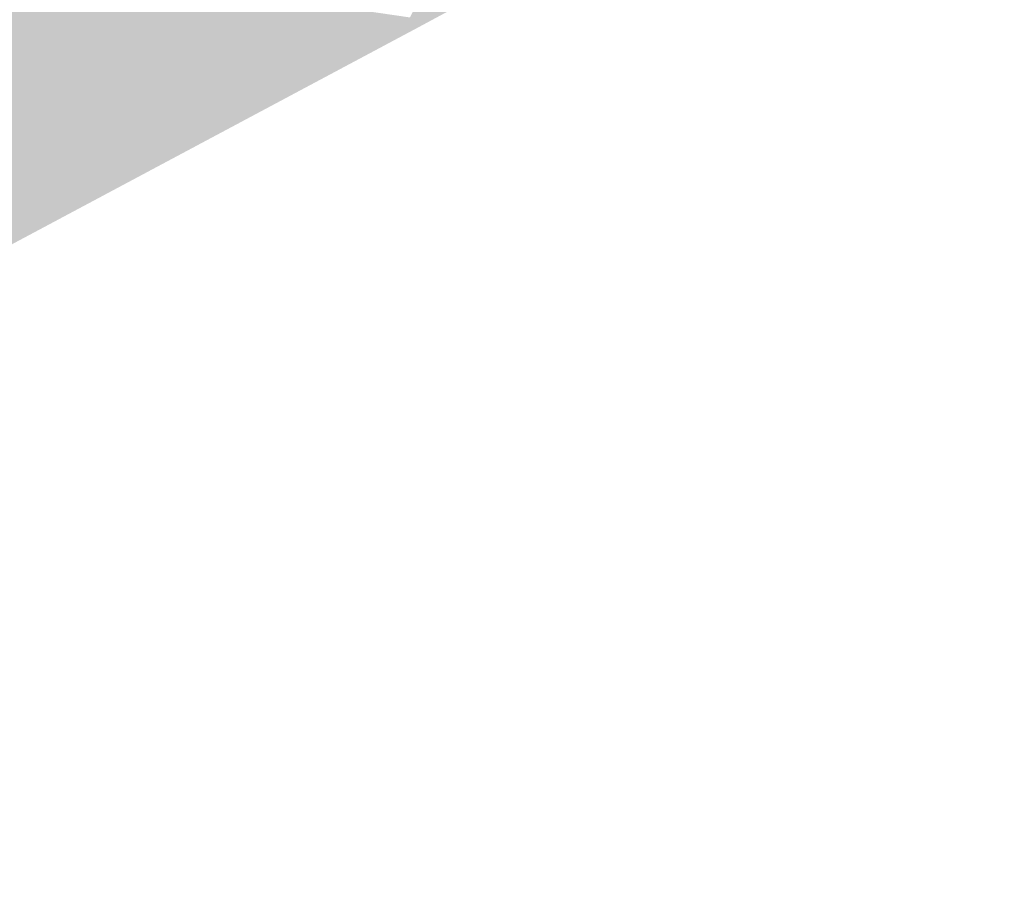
# Model space of a CAD drawing. Header units: metres. Extents: x 164696 to 183842, y 382615 to 387356.
# Tile 573 of 656: x 182675.87 to 182678.6, y 386618.55 to 386621. Entities that reach past the tile are written whole.
import ezdxf

# ---------------------------------------------------------------- set-up
doc = ezdxf.new("R2010")
doc.units = ezdxf.units.M
doc.layers.add('C3D-SURFACE_TINSURFACE', color=7, linetype='Continuous')

msp = doc.modelspace()

# ---------------------------------------------------------------- linework, layer by layer
at = {"layer": 'C3D-SURFACE_TINSURFACE', "color": 1, "linetype": 'Continuous', "lineweight": -3, "true_color": 0xe60000}
for points in [[(182676.9516, 386621.0031), (182676.9709, 386620.9734), (182677.4638, 386622.0009)], [(182676.9709, 386620.9734), (182678.6035, 386622.0048), (182677.4638, 386622.0009)], [(182678.3021, 386621.7124), (182678.6035, 386622.0048), (182676.9709, 386620.9734)], [(182678.3021, 386621.7124), (182676.9709, 386620.9734), (182677.4164, 386621.2135)], [(182676.4288, 386621.0657), (182675.7182, 386620.9242), (182675.2126, 386620.2226)], [(182676.4288, 386621.0657), (182675.2126, 386620.2226), (182676.9709, 386620.9734)], [(182676.4192, 386621.0806), (182676.4288, 386621.0657), (182676.9709, 386620.9734)], [(182676.4192, 386621.0806), (182676.9709, 386620.9734), (182676.9516, 386621.0031)], [(182676.2141, 386620.5693), (182676.9709, 386620.9734), (182673.7511, 386619.3061)], [(182676.9709, 386620.9734), (182675.2126, 386620.2226), (182673.7511, 386619.3061)], [(182676.2141, 386620.5693), (182673.7511, 386619.3061), (182673.0905, 386618.9273)]]:
    msp.add_solid(points, dxfattribs=at)
at = {"layer": 'C3D-SURFACE_TINSURFACE', "color": 11, "linetype": 'Continuous', "lineweight": -3, "true_color": 0xff8585}
for points in [[(182675.531, 386621.0751), (182675.7182, 386620.9242), (182675.8867, 386621.1581)], [(182675.8867, 386621.1581), (182675.7182, 386620.9242), (182676.4288, 386621.0657)], [(182672.43, 386618.5486), (182676.2141, 386620.5693), (182673.0905, 386618.9273)]]:
    msp.add_solid(points, dxfattribs=at)

doc.saveas('drawing.dxf')
